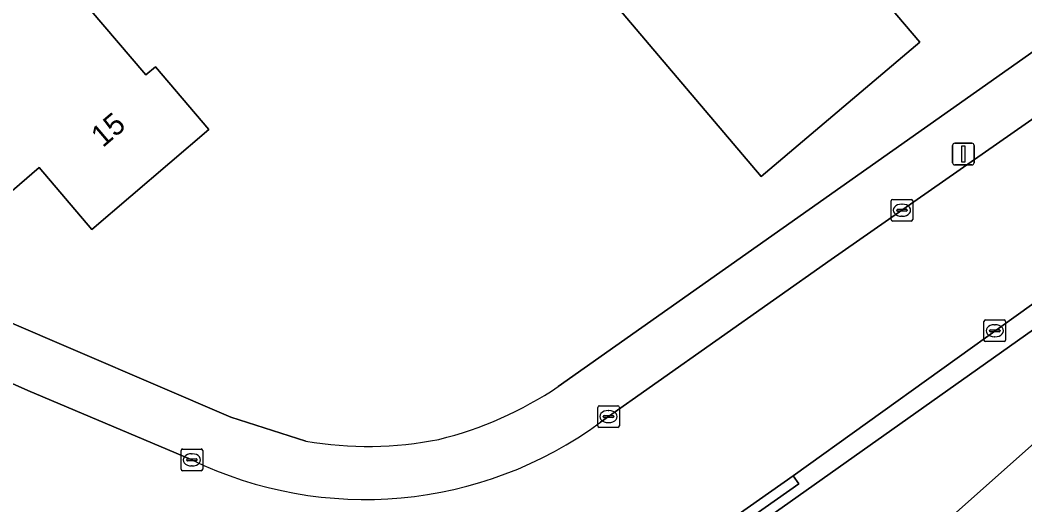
# Model space of a CAD drawing. Extents: x 159352 to 160617, y 385888 to 387323.
# Drawn here: x 160134.73 to 160181.08, y 386400.32 to 386422.69 of the extents above; entities that cross this region are included whole.
import ezdxf

# ---------------------------------------------------------------- set-up
doc = ezdxf.new("R2010")
doc.units = 0
for name, color, linetype in [('IMGEO_Erf', 7, 'Continuous'), ('IMGEO_Kolk', 7, 'Continuous'), ('IMGEO_Lichtmast', 7, 'Continuous'), ('IMGEO_Pand', 7, 'Continuous'), ('IMGEO_Pand_nummerreeks', 7, 'Continuous'), ('IMGEO_Rijbaan_lokaal_open', 7, 'Continuous'), ('IMGEO_Voetpad_open', 7, 'Continuous')]:
    doc.layers.add(name, color=color, linetype=linetype)

msp = doc.modelspace()

# ---------------------------------------------------------------- linework, layer by layer
at = {"layer": 'IMGEO_Erf'}
for points in [[(160171.56, 386426.311), (160171.985, 386426.672), (160176.228, 386421.668), (160168.916, 386415.467), (160158.405, 386427.861), (160154.967, 386424.944), (160151.733, 386428.757), (160151.105, 386429.535), (160159.475, 386436.633), (160159.653, 386436.423), (160159.37, 386436.182), (160161.767, 386433.355), (160164.403, 386435.591), (160164.6, 386435.359), (160164.185, 386435.007)], [(160140.539, 386420.157), (160140.971, 386420.525), (160143.436, 386417.637), (160138.041, 386413.032), (160135.607, 386415.883), (160133.776, 386414.32), (160133.514, 386414.627), (160134.331, 386415.324), (160127.098, 386423.797), (160126.272, 386423.092), (160126.063, 386423.337), (160129.866, 386426.584), (160132.867, 386429.145)]]:
    msp.add_lwpolyline(points, close=True, dxfattribs=at)
for points in [[(160159.554, 386405.783), (160188.029, 386425.874)], [(160184.681, 386410.697), (160167.773, 386398.711), (160165.783, 386397.339), (160163.551, 386396.07), (160161.214, 386395.005), (160158.791, 386394.154), (160156.302, 386393.522), (160156.011, 386393.463)], [(160133.915, 386408.898), (160144.453, 386404.37), (160147.912, 386403.264)], [(160150.959, 386392.931), (160145.939, 386377.074), (160150.655, 386371.734), (160150.99, 386372.032), (160147.584, 386375.87), (160152.622, 386380.279), (160152.83, 386380.057), (160156.224, 386383.102), (160157.032, 386382.211), (160159.825, 386384.744), (160162.44, 386387.115), (160161.696, 386387.937), (160165.092, 386390.934), (160164.906, 386391.152), (160169.642, 386395.338), (160169.927, 386395.59), (160172.252, 386392.978), (160175.2, 386395.603), (160174.419, 386396.506), (160177.815, 386399.518), (160177.628, 386399.735), (160182.629, 386404.174)]]:
    msp.add_lwpolyline(points, dxfattribs=at)
for centre, radius, start, end in [((160149.926, 386420.105), 17.257, 283.8196, 303.9121), ((160150.758, 386419.706), 16.686, 260.179, 281.371)]:
    msp.add_arc(centre, radius, start, end, dxfattribs=at)
at = {"layer": 'IMGEO_Kolk'}
for p, q in [((160174.981, 386414.416), (160175.833, 386414.416)), ((160174.906, 386413.49), (160174.906, 386414.342)), ((160175.208, 386413.959), (160175.606, 386413.959)), ((160175.394, 386414.196), (160175.419, 386414.196)), ((160175.907, 386414.342), (160175.907, 386413.49)), ((160175.165, 386413.91), (160175.165, 386413.922)), ((160175.603, 386413.873), (160175.205, 386413.873)), ((160175.417, 386413.636), (160175.392, 386413.636)), ((160175.649, 386413.922), (160175.649, 386413.91)), ((160175.833, 386413.416), (160174.981, 386413.416)), ((160179.262, 386408.856), (160180.114, 386408.856)), ((160179.187, 386407.93), (160179.187, 386408.782)), ((160179.489, 386408.399), (160179.887, 386408.399)), ((160179.675, 386408.636), (160179.7, 386408.636)), ((160180.188, 386408.782), (160180.188, 386407.93)), ((160179.446, 386408.35), (160179.446, 386408.362)), ((160179.884, 386408.313), (160179.486, 386408.313)), ((160179.698, 386408.076), (160179.673, 386408.076)), ((160179.93, 386408.362), (160179.93, 386408.35)), ((160180.114, 386407.856), (160179.262, 386407.856)), ((160161.373, 386403.971), (160161.373, 386404.823)), ((160161.448, 386404.897), (160162.3, 386404.897)), ((160161.861, 386404.677), (160161.886, 386404.677)), ((160162.374, 386404.823), (160162.374, 386403.971)), ((160161.632, 386404.391), (160161.632, 386404.403)), ((160162.07, 386404.354), (160161.672, 386404.354)), ((160161.675, 386404.44), (160162.073, 386404.44)), ((160162.116, 386404.403), (160162.116, 386404.391)), ((160162.3, 386403.897), (160161.448, 386403.897)), ((160161.884, 386404.117), (160161.859, 386404.117)), ((160142.156, 386401.976), (160142.156, 386402.828)), ((160142.231, 386402.902), (160143.083, 386402.902)), ((160143.157, 386402.828), (160143.157, 386401.976)), ((160142.415, 386402.396), (160142.415, 386402.408)), ((160142.853, 386402.359), (160142.455, 386402.359)), ((160142.458, 386402.445), (160142.856, 386402.445)), ((160142.644, 386402.682), (160142.669, 386402.682)), ((160142.899, 386402.408), (160142.899, 386402.396)), ((160143.083, 386401.902), (160142.231, 386401.902)), ((160142.667, 386402.122), (160142.642, 386402.122))]:
    msp.add_line(p, q, dxfattribs=at)
for points in [[(160174.981, 386414.416), (160175.833, 386414.416)], [(160174.906, 386413.49), (160174.906, 386414.342)], [(160175.907, 386414.342), (160175.907, 386413.49)], [(160175.833, 386413.416), (160174.981, 386413.416)], [(160179.262, 386408.856), (160180.114, 386408.856)], [(160179.187, 386407.93), (160179.187, 386408.782)], [(160180.188, 386408.782), (160180.188, 386407.93)], [(160180.114, 386407.856), (160179.262, 386407.856)], [(160161.373, 386403.971), (160161.373, 386404.823)], [(160161.448, 386404.897), (160162.3, 386404.897)], [(160162.374, 386404.823), (160162.374, 386403.971)], [(160162.3, 386403.897), (160161.448, 386403.897)], [(160142.156, 386401.976), (160142.156, 386402.828)], [(160142.231, 386402.902), (160143.083, 386402.902)], [(160143.157, 386402.828), (160143.157, 386401.976)], [(160143.083, 386401.902), (160142.231, 386401.902)]]:
    msp.add_lwpolyline(points, dxfattribs=at)
for centre, radius, start, end in [((160174.983, 386414.34), 0.0765, 91.552, 178.448), ((160174.983, 386414.34), 0.0765, 91.552, 178.448), ((160175.831, 386414.34), 0.0765, 1.552, 88.448), ((160175.831, 386414.34), 0.0765, 1.552, 88.448), ((160175.205, 386413.919), 0.0403, 85.8775, 175.7526), ((160175.61, 386413.921), 0.0386, 1.7309, 96.639), ((160174.983, 386413.492), 0.0765, 181.552, 268.448), ((160174.983, 386413.492), 0.0765, 181.552, 268.448), ((160175.202, 386413.909), 0.0366, 178.938, 274.7102), ((160175.606, 386413.916), 0.043, 264.8664, 352.4533), ((160175.831, 386413.492), 0.0765, 271.552, 358.448), ((160175.831, 386413.492), 0.0765, 271.552, 358.448), ((160179.264, 386408.78), 0.0765, 91.552, 178.448), ((160179.264, 386408.78), 0.0765, 91.552, 178.448), ((160180.112, 386408.78), 0.0765, 1.552, 88.448), ((160180.112, 386408.78), 0.0765, 1.552, 88.448), ((160179.486, 386408.359), 0.0403, 85.8775, 175.7526), ((160179.891, 386408.361), 0.0386, 1.7309, 96.639), ((160179.264, 386407.932), 0.0765, 181.552, 268.448), ((160179.264, 386407.932), 0.0765, 181.552, 268.448), ((160179.483, 386408.349), 0.0366, 178.938, 274.7102), ((160179.887, 386408.356), 0.043, 264.8664, 352.4533), ((160180.112, 386407.932), 0.0765, 271.552, 358.448), ((160180.112, 386407.932), 0.0765, 271.552, 358.448), ((160161.45, 386404.821), 0.0765, 91.552, 178.448), ((160161.45, 386404.821), 0.0765, 91.552, 178.448), ((160162.298, 386404.821), 0.0765, 1.552, 88.448), ((160162.298, 386404.821), 0.0765, 1.552, 88.448), ((160161.672, 386404.4), 0.0403, 85.8775, 175.7526), ((160161.669, 386404.39), 0.0366, 178.938, 274.7102), ((160162.073, 386404.397), 0.043, 264.8664, 352.4533), ((160162.077, 386404.402), 0.0386, 1.7309, 96.639), ((160161.45, 386403.973), 0.0765, 181.552, 268.448), ((160161.45, 386403.973), 0.0765, 181.552, 268.448), ((160162.298, 386403.973), 0.0765, 271.552, 358.448), ((160162.298, 386403.973), 0.0765, 271.552, 358.448), ((160142.233, 386402.826), 0.0765, 91.552, 178.448), ((160142.233, 386402.826), 0.0765, 91.552, 178.448), ((160143.081, 386402.826), 0.0765, 1.552, 88.448), ((160143.081, 386402.826), 0.0765, 1.552, 88.448), ((160142.455, 386402.405), 0.0403, 85.8775, 175.7526), ((160142.452, 386402.395), 0.0366, 178.938, 274.7102), ((160142.856, 386402.402), 0.043, 264.8664, 352.4533), ((160142.86, 386402.407), 0.0386, 1.7309, 96.639), ((160142.233, 386401.978), 0.0765, 181.552, 268.448), ((160142.233, 386401.978), 0.0765, 181.552, 268.448), ((160143.081, 386401.978), 0.0765, 271.552, 358.448), ((160143.081, 386401.978), 0.0765, 271.552, 358.448)]:
    msp.add_arc(centre, radius, start, end, dxfattribs=at)
for centre, major_axis, ratio, start_param, end_param in [((160175.393, 386413.916), (-0.387, 0.002), 0.722429, 4.712389, 7.853982), ((160175.418, 386413.916), (-0.39, 0.002), 0.717154, 1.570796, 4.712389), ((160179.674, 386408.356), (-0.387, 0.002), 0.722429, 4.712389, 7.853982), ((160179.699, 386408.356), (-0.39, 0.002), 0.717154, 1.570796, 4.712389), ((160161.86, 386404.397), (-0.387, 0.002), 0.722429, 4.712389, 7.853982), ((160161.885, 386404.397), (-0.39, 0.002), 0.717154, 1.570796, 4.712389), ((160142.643, 386402.402), (-0.387, 0.002), 0.722429, 4.712389, 7.853982), ((160142.668, 386402.402), (-0.39, 0.002), 0.717154, 1.570796, 4.712389)]:
    msp.add_ellipse(centre, major_axis=major_axis, ratio=ratio, start_param=start_param, end_param=end_param, dxfattribs=at)
at = {"layer": 'IMGEO_Lichtmast'}
for p, q in [((160177.744, 386416.109), (160177.744, 386416.909)), ((160177.744, 386416.909), (160177.744, 386416.109)), ((160177.844, 386417.009), (160178.634, 386417.009)), ((160178.634, 386417.009), (160177.844, 386417.009)), ((160178.734, 386416.909), (160178.734, 386416.109)), ((160178.734, 386416.109), (160178.734, 386416.909)), ((160178.634, 386416.009), (160177.844, 386416.009)), ((160177.844, 386416.009), (160178.634, 386416.009))]:
    msp.add_line(p, q, dxfattribs=at)
msp.add_lwpolyline([(160178.164, 386416.884), (160178.314, 386416.884), (160178.314, 386416.134), (160178.164, 386416.134), (160178.164, 386416.884)], dxfattribs=at)
for centre, start, end in [((160177.844, 386416.909), 90, 180), ((160177.844, 386416.909), 90, 180), ((160178.634, 386416.909), 0, 90), ((160178.634, 386416.909), 360, 90), ((160177.844, 386416.109), 180, 270), ((160177.844, 386416.109), 180, 270), ((160178.634, 386416.109), 270, 0), ((160178.634, 386416.109), 270, 0)]:
    msp.add_arc(centre, 0.1, start, end, dxfattribs=at)
at = {"layer": 'IMGEO_Pand'}
for points in [[(160176.228, 386421.668), (160171.985, 386426.672), (160171.56, 386426.311), (160164.185, 386435.007), (160164.6, 386435.359), (160164.403, 386435.591), (160161.767, 386433.355), (160159.37, 386436.182), (160159.653, 386436.423), (160159.475, 386436.633), (160151.105, 386429.535), (160151.733, 386428.757), (160154.967, 386424.944), (160158.405, 386427.861), (160168.916, 386415.467)], [(160126.063, 386423.337), (160126.272, 386423.092), (160127.098, 386423.797), (160134.331, 386415.324), (160133.514, 386414.627), (160133.776, 386414.32), (160135.607, 386415.883), (160138.041, 386413.032), (160143.436, 386417.637), (160140.971, 386420.525), (160140.539, 386420.157), (160132.867, 386429.145), (160129.866, 386426.584)], [(160190.032, 386396.396), (160190.098, 386396.322), (160192.954, 386398.858), (160188.916, 386404.553), (160185.212, 386401.265), (160182.629, 386404.174), (160177.628, 386399.735), (160177.815, 386399.518), (160174.419, 386396.506), (160175.2, 386395.603), (160172.252, 386392.978), (160171.963, 386392.721), (160173.23, 386391.293), (160173.796, 386391.795), (160178.615, 386386.368), (160178.727, 386386.467), (160177.353, 386388.014), (160179.956, 386390.324), (160181.381, 386388.717)]]:
    msp.add_lwpolyline(points, close=True, dxfattribs=at)
at = {"layer": 'IMGEO_Rijbaan_lokaal_open'}
for points in [[(160170.385, 386401.671), (160184.099, 386411.508), (160186.557, 386413.271), (160192.244, 386417.35), (160193.24, 386418.039), (160193.406, 386418.184), (160189.466, 386423.772), (160189.194, 386423.606), (160186.378, 386421.575), (160172.149, 386411.643), (160161.51, 386404.139)], [(160142.629, 386402.415), (160135.09, 386405.603), (160133.661, 386406.236), (160132.809, 386406.614), (160129.56, 386407.733), (160128.788, 386407.93)], [(160155.811, 386394.341), (160156.113, 386394.401), (160158.512, 386395.007), (160160.847, 386395.825), (160163.1, 386396.848), (160165.252, 386398.068), (160167.29, 386399.478), (160170.385, 386401.671)]]:
    msp.add_lwpolyline(points, dxfattribs=at)
msp.add_arc((160150.64, 386418.934), 18.359, 244.1282, 306.3061, dxfattribs=at)
at = {"layer": 'IMGEO_Voetpad_open'}
for points in [[(160191.628, 386428.43), (160188.065, 386425.868), (160188.029, 386425.874), (160159.554, 386405.783)], [(160161.51, 386404.139), (160172.149, 386411.643), (160186.378, 386421.575), (160189.194, 386423.606), (160189.466, 386423.772)], [(160147.912, 386403.264), (160144.453, 386404.37), (160133.915, 386408.898)], [(160128.788, 386407.93), (160129.003, 386408.548), (160131.46, 386407.817), (160133.833, 386406.849), (160133.661, 386406.236), (160135.09, 386405.603), (160142.629, 386402.415)]]:
    msp.add_lwpolyline(points, dxfattribs=at)
for points in [[(160184.681, 386410.697), (160184.099, 386411.508), (160170.385, 386401.671), (160170.646, 386401.288), (160167.548, 386399.117), (160167.29, 386399.478), (160165.252, 386398.068), (160163.1, 386396.848), (160160.847, 386395.825), (160158.512, 386395.007), (160156.113, 386394.401), (160156.302, 386393.522), (160158.791, 386394.154), (160161.214, 386395.005), (160163.551, 386396.07), (160165.783, 386397.339), (160167.773, 386398.711)], [(160167.29, 386399.478), (160167.548, 386399.117), (160170.646, 386401.288), (160170.385, 386401.671)]]:
    msp.add_lwpolyline(points, close=True, dxfattribs=at)
for centre, radius, start, end in [((160149.926, 386420.105), 17.257, 283.8196, 303.9121), ((160150.64, 386418.934), 18.359, 244.1282, 306.3061), ((160150.758, 386419.706), 16.686, 260.179, 281.371)]:
    msp.add_arc(centre, radius, start, end, dxfattribs=at)

# ---------------------------------------------------------------- texts
at = {"layer": 'IMGEO_Pand_nummerreeks'}
msp.add_text('15', height=1, rotation=40.483, dxfattribs=at).set_placement((160138.544, 386416.774))

doc.saveas('drawing.dxf')
